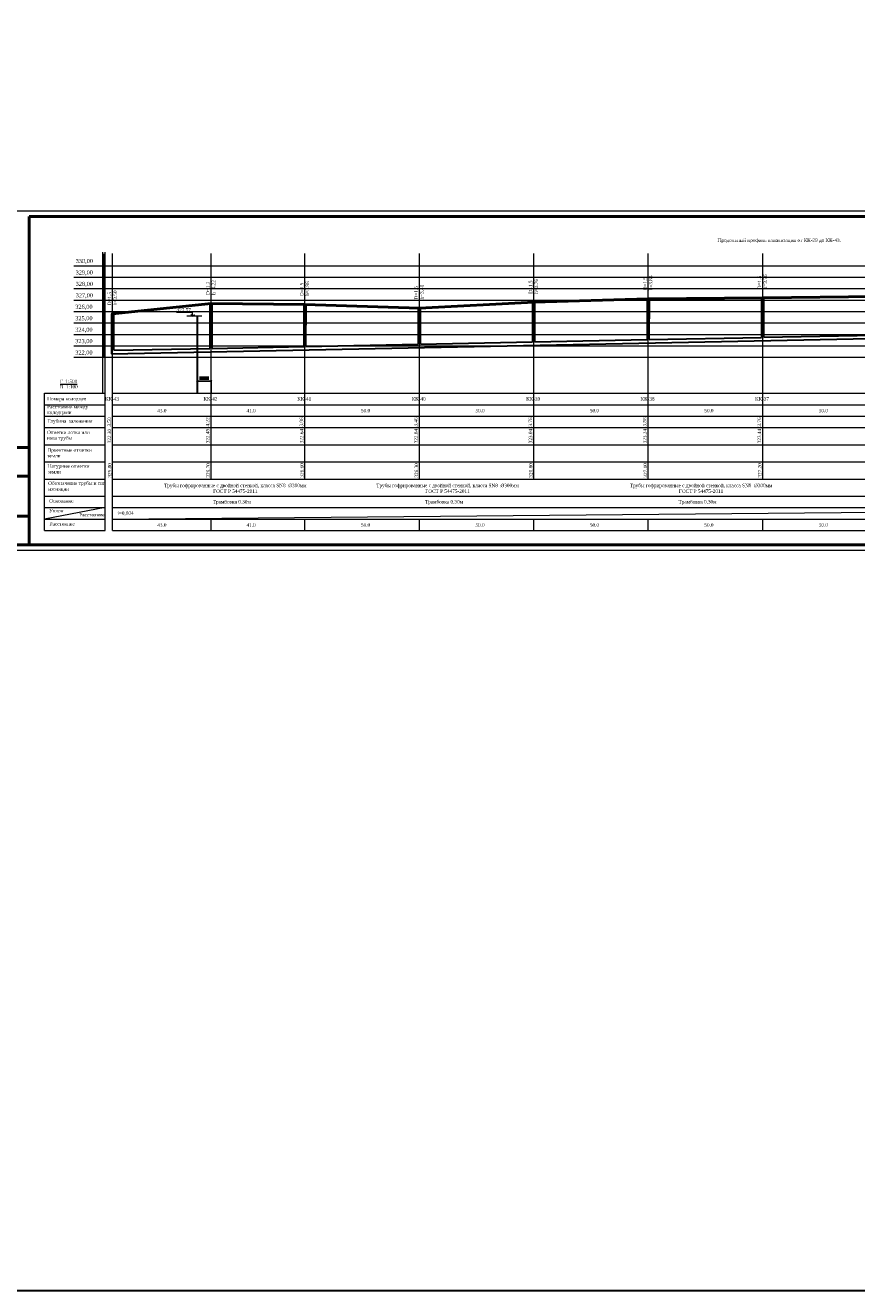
# Model space of a CAD drawing. Header units: metres. Extents: x 703769 to 722343, y 4313031 to 4317457.
# Tile 392 of 409: x 712527 to 713254, y 4313031 to 4314138. Entities that reach past the tile are written whole.
import ezdxf
from ezdxf.enums import TextEntityAlignment as Align

# ---------------------------------------------------------------- set-up
doc = ezdxf.new("R2010")
doc.units = ezdxf.units.M
doc.header["$LTSCALE"] = 0.5
doc.header["$PDMODE"] = 35
doc.header["$PDSIZE"] = 0.3
doc.layers.add('(019) Связь', color=3, linetype='ИК_КАБ_СВЯЗИ')
doc.layers.add('Layer6', color=28, linetype='Continuous')
doc.layers.add('_0', color=7, linetype='Continuous', lineweight=0)
doc.layers.add('КАНАЛИЗ ТЕКСТ', color=7, linetype='Continuous', lineweight=40)
doc.styles.get("Standard").update_dxf_attribs({"font": 'times.ttf'})
doc.styles.add('text Times 1-1', font='times.ttf', dxfattribs={"height": 3.3})
doc.styles.add('Times New Roman', font='times.ttf')
doc.linetypes.add('ИК_КАБ_СВЯЗИ', pattern='A,4,["o",Standard,S=0.5,R=0,X=0,Y=-0.125],4,-2', length=10)
doc.dimstyles.new('300', dxfattribs={"dimtxt": 2, "dimasz": 1.5, "dimexe": 0, "dimexo": 0, "dimgap": 1, "dimtad": 1, "dimzin": 0, "dimdsep": 46, "dimtxsty": 'Standard', "dimblk": 'OBLIQUE', "dimcen": 0, "dimclrd": 1, "dimclre": 1, "dimclrt": 1, "dimadec": 1, "dimazin": 0, "dimtfac": 1, "dimtofl": 0, "dimtmove": 0, "dimatfit": 3, "dimfxl": 3, "dimtfill": 2, "dimtfillclr": 7, "dimtolj": 1, "dimtzin": 0, "dimlwd": 25, "dimlwe": -1, "dimarcsym": 0})

# ---------------------------------------------------------------- blocks, each defined once
blk = doc.blocks.new('*U287')
at = {"lineweight": 9}
for p, q in [((-20, 292), (1451, 292)), ((1451, -5), (-20, -5))]:
    blk.add_line(p, q, dxfattribs=at)
at = {"lineweight": 50}
for p, q in [((0, 0), (0, 287)), ((0, 287), (1446, 287)), ((0, 85), (-12, 85)), ((0, 60), (-12, 60)), ((0, 25), (-12, 25)), ((0, 0), (-12, 0)), ((1446, 0), (0, 0))]:
    blk.add_line(p, q, dxfattribs=at)
blk = doc.blocks.new('_Oblique')
at = {"color": 0, "linetype": 'ByBlock', "lineweight": -2}
blk.add_line((-0.5, -0.5), (0.5, 0.5), dxfattribs=at)
blk = doc.blocks.new('*D578')
at = {"color": 1, "transparency": 16777216}
for p, q in [((712677.5, 4313815.9), (712677.5, 4313826.5)), ((712689.5, 4313815.9), (712689.5, 4313826.5))]:
    blk.add_line(p, q, dxfattribs=at)
at = {"color": 1, "lineweight": 25, "transparency": 16777216}
blk.add_line((712677.5, 4313826.5), (712689.5, 4313826.5), dxfattribs=at)
at = {"layer": 'Defpoints', "color": 0, "lineweight": 40, "transparency": 16777216}
for p in [(712689.5, 4313826.5), (712677.5, 4313815.9), (712689.5, 4313815.9)]:
    blk.add_point(p, dxfattribs=at)
at = {"color": 1, "lineweight": 25, "transparency": 16777216, "xscale": 1.5, "yscale": 1.5, "zscale": 1.5}
for p, rotation in [((712677.5, 4313826.5), 179.9958767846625), ((712689.5, 4313826.5), 359.9958767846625)]:
    blk.add_blockref('_Oblique', p, dxfattribs=dict(at, rotation=rotation))
at = {"color": 1, "lineweight": 40, "transparency": 16777216, "insert": (712683.5, 4313829), "char_height": 2, "attachment_point": 5, "rotation": 359.9959, "bg_fill": 1, "box_fill_scale": 1.1, "bg_fill_color": 7, "bg_fill_true_color": 16777215, "bg_fill_transparency": 0}
blk.add_mtext('\\A1;{\\H1.5x;5.65}', dxfattribs=at)

msp = doc.modelspace()

# ---------------------------------------------------------------- linework, layer by layer
at = {"layer": '(019) Связь', "lineweight": 30, "ltscale": 3}
msp.add_line((712677.548, 4313815.882), (712677.551, 4313883.125), dxfattribs=at)
at = {"color": 1, "linetype": 'Continuous', "lineweight": 0}
for p, q in [((712569.769, 4313927.381), (713755.613, 4313927.381)), ((712569.769, 4313917.381), (713755.613, 4313917.381)), ((712569.769, 4313907.381), (713755.613, 4313907.381)), ((712569.768, 4313897.381), (713755.613, 4313897.381)), ((712569.768, 4313887.381), (713755.613, 4313887.381)), ((712569.768, 4313877.381), (713755.613, 4313877.381)), ((712569.767, 4313867.381), (713755.613, 4313867.381)), ((712569.767, 4313857.381), (713755.613, 4313857.381)), ((712569.767, 4313847.381), (713755.613, 4313847.381))]:
    msp.add_line(p, q, dxfattribs=at)
at = {"color": 7, "lineweight": 30}
for p, q in [((712688.551, 4313894.373), (712688.483, 4313855.08)), ((712690.483, 4313855.12), (712690.551, 4313894.381)), ((712770.551, 4313893.373), (712770.483, 4313856.72)), ((712772.483, 4313856.76), (712772.551, 4313893.381)), ((712870.551, 4313890.373), (712870.483, 4313858.72)), ((712872.483, 4313858.76), (712872.551, 4313890.381)), ((712970.551, 4313895.373), (712970.483, 4313860.72)), ((712972.483, 4313860.76), (712972.551, 4313895.381)), ((713070.551, 4313898.373), (713070.483, 4313862.72)), ((713072.483, 4313862.76), (713072.551, 4313898.381)), ((713170.551, 4313899.373), (713170.483, 4313864.72)), ((713172.483, 4313864.76), (713172.551, 4313899.381)), ((712602.551, 4313885.373), (712602.477, 4313850.359)), ((712604.483, 4313853.4), (712604.551, 4313885.381)), ((712602.477, 4313850.359), (713718.535, 4313872.68)), ((712690.483, 4313855.12), (712770.483, 4313856.72)), ((712772.483, 4313856.76), (712870.483, 4313858.72)), ((712872.483, 4313858.76), (712970.483, 4313860.72)), ((712972.483, 4313860.76), (713070.483, 4313862.72)), ((713072.483, 4313862.76), (713170.483, 4313864.72)), ((713172.483, 4313864.76), (713270.483, 4313866.72)), ((712604.483, 4313853.4), (712688.483, 4313855.08))]:
    msp.add_line(p, q, dxfattribs=at)
at = {"color": 5, "lineweight": 30}
msp.add_lwpolyline([(722343.195, 4313031.167), (703769.019, 4313031.167), (703769.019, 4317456.838), (722343.195, 4317456.838)], close=True, dxfattribs=at)
at = {"color": 1, "lineweight": 50}
msp.add_lwpolyline([(712603.551, 4313885.381), (712689.551, 4313894.381), (712771.551, 4313893.381), (712871.551, 4313890.381), (712971.551, 4313895.381), (713071.551, 4313898.381), (713171.551, 4313899.381), (713271.551, 4313900.381), (713291.551, 4313900.581), (713355.551, 4313887.381), (713455.551, 4313887.377), (713555.551, 4313900.381), (713583.551, 4313895.381), (713661.551, 4313893.381), (713717.551, 4313888.381)], dxfattribs=at)
at = {"layer": 'Layer6', "color": 7, "lineweight": 30}
for p, q in [((712690.954, 4313894.381), (712688.147, 4313894.381)), ((712772.955, 4313893.381), (712770.147, 4313893.381)), ((712872.955, 4313890.381), (712870.147, 4313890.381)), ((712972.955, 4313895.381), (712970.148, 4313895.381)), ((713072.955, 4313898.381), (713070.148, 4313898.381)), ((713172.955, 4313899.381), (713170.148, 4313899.381)), ((712604.954, 4313885.381), (712602.147, 4313885.381))]:
    msp.add_line(p, q, dxfattribs=at)
at = {"layer": 'КАНАЛИЗ ТЕКСТ', "lineweight": 0}
for p, q in [((712595.034, 4313815.882), (712595.034, 4313939.273)), ((712595.034, 4313937.39), (712597.034, 4313937.39)), ((712595.034, 4313936.39), (712597.034, 4313936.39)), ((712595.034, 4313935.39), (712597.034, 4313935.39)), ((712595.034, 4313934.39), (712597.034, 4313934.39)), ((712597.034, 4313815.882), (712597.034, 4313939.273)), ((712603.544, 4313695.869), (712603.553, 4313938.127)), ((712689.546, 4313740.869), (712689.553, 4313938.124)), ((712771.546, 4313740.869), (712771.553, 4313938.121)), ((712871.546, 4313740.869), (712871.553, 4313938.118)), ((712971.546, 4313740.869), (712971.553, 4313938.118)), ((713071.546, 4313740.869), (713071.553, 4313938.118)), ((713171.546, 4313740.869), (713171.553, 4313938.118)), ((712595.034, 4313933.39), (712597.034, 4313933.39)), ((712595.034, 4313932.39), (712597.034, 4313932.39)), ((712595.034, 4313931.39), (712597.034, 4313931.39)), ((712595.034, 4313930.39), (712597.034, 4313930.39)), ((712595.034, 4313929.39), (712597.034, 4313929.39)), ((712595.034, 4313928.39), (712597.034, 4313928.39)), ((712595.034, 4313927.39), (712597.034, 4313927.39)), ((712595.034, 4313927.39), (712597.034, 4313927.39)), ((712595.034, 4313926.39), (712597.034, 4313926.39)), ((712595.034, 4313925.39), (712597.034, 4313925.39)), ((712595.034, 4313924.39), (712597.034, 4313924.39)), ((712595.034, 4313923.39), (712597.034, 4313923.39)), ((712595.034, 4313922.39), (712597.034, 4313922.39)), ((712595.034, 4313921.39), (712597.034, 4313921.39)), ((712595.034, 4313920.39), (712597.034, 4313920.39)), ((712595.034, 4313919.39), (712597.034, 4313919.39)), ((712595.034, 4313918.39), (712597.034, 4313918.39)), ((712595.034, 4313917.39), (712597.034, 4313917.39)), ((712595.034, 4313916.39), (712597.034, 4313916.39)), ((712595.034, 4313915.39), (712597.034, 4313915.39)), ((712595.034, 4313914.39), (712597.034, 4313914.39)), ((712595.034, 4313913.39), (712597.034, 4313913.39)), ((712595.034, 4313912.39), (712597.034, 4313912.39)), ((712595.034, 4313911.39), (712597.034, 4313911.39)), ((712595.034, 4313910.39), (712597.034, 4313910.39)), ((712595.034, 4313909.39), (712597.034, 4313909.39)), ((712595.034, 4313908.39), (712597.034, 4313908.39)), ((712595.034, 4313907.39), (712597.034, 4313907.39)), ((712595.034, 4313906.39), (712597.034, 4313906.39)), ((712595.034, 4313905.39), (712597.034, 4313905.39)), ((712595.034, 4313904.39), (712597.034, 4313904.39)), ((712595.034, 4313903.39), (712597.034, 4313903.39)), ((712595.034, 4313902.39), (712597.034, 4313902.39)), ((712595.034, 4313901.39), (712597.034, 4313901.39)), ((712595.034, 4313900.39), (712597.034, 4313900.39)), ((712595.034, 4313899.39), (712597.034, 4313899.39)), ((712595.034, 4313898.39), (712597.034, 4313898.39)), ((712595.034, 4313897.39), (712597.034, 4313897.39)), ((712595.034, 4313896.39), (712597.034, 4313896.39)), ((712595.034, 4313895.39), (712597.034, 4313895.39)), ((712595.034, 4313894.39), (712597.034, 4313894.39)), ((712595.034, 4313893.39), (712597.034, 4313893.39)), ((712595.034, 4313892.39), (712597.034, 4313892.39)), ((712595.034, 4313891.39), (712597.034, 4313891.39)), ((712595.034, 4313890.39), (712597.034, 4313890.39)), ((712595.034, 4313889.39), (712597.034, 4313889.39)), ((712595.034, 4313888.39), (712597.034, 4313888.39)), ((712595.034, 4313887.39), (712597.034, 4313887.39)), ((712595.034, 4313886.39), (712597.034, 4313886.39)), ((712595.034, 4313885.39), (712597.034, 4313885.39)), ((712595.034, 4313884.39), (712597.034, 4313884.39)), ((712595.034, 4313883.39), (712597.034, 4313883.39)), ((712595.034, 4313882.39), (712597.034, 4313882.39)), ((712595.034, 4313881.39), (712597.034, 4313881.39)), ((712595.034, 4313880.39), (712597.034, 4313880.39)), ((712595.034, 4313879.39), (712597.034, 4313879.39)), ((712595.034, 4313878.39), (712597.034, 4313878.39)), ((712595.034, 4313877.39), (712597.034, 4313877.39)), ((712595.034, 4313876.39), (712597.034, 4313876.39)), ((712595.034, 4313875.39), (712597.034, 4313875.39)), ((712595.034, 4313874.39), (712597.034, 4313874.39)), ((712595.034, 4313873.39), (712597.034, 4313873.39)), ((712595.034, 4313872.39), (712597.034, 4313872.39)), ((712595.034, 4313871.39), (712597.034, 4313871.39)), ((712595.034, 4313870.39), (712597.034, 4313870.39)), ((712595.034, 4313869.39), (712597.034, 4313869.39)), ((712595.034, 4313868.39), (712597.034, 4313868.39)), ((712595.034, 4313867.39), (712597.034, 4313867.39)), ((712595.034, 4313866.39), (712597.034, 4313866.39)), ((712595.034, 4313865.39), (712597.034, 4313865.39)), ((712595.034, 4313864.39), (712597.034, 4313864.39)), ((712595.034, 4313863.39), (712597.034, 4313863.39)), ((712595.034, 4313862.39), (712597.034, 4313862.39)), ((712595.034, 4313861.39), (712597.034, 4313861.39)), ((712595.034, 4313860.39), (712597.034, 4313860.39)), ((712595.034, 4313859.39), (712597.034, 4313859.39)), ((712595.034, 4313858.39), (712597.034, 4313858.39)), ((712595.034, 4313857.4), (712597.034, 4313857.4)), ((712595.034, 4313857.39), (712597.034, 4313857.39)), ((712595.034, 4313856.4), (712597.034, 4313856.4)), ((712595.034, 4313855.4), (712597.034, 4313855.4)), ((712595.034, 4313854.4), (712597.034, 4313854.4)), ((712595.034, 4313853.4), (712597.034, 4313853.4)), ((712595.034, 4313852.4), (712597.034, 4313852.4)), ((712595.034, 4313851.4), (712597.034, 4313851.4)), ((712595.034, 4313850.4), (712597.034, 4313850.4)), ((712595.034, 4313849.4), (712597.034, 4313849.4)), ((712595.034, 4313848.4), (712597.034, 4313848.4)), ((712595.034, 4313847.4), (712597.034, 4313847.4)), ((712557.589, 4313823.768), (712572.496, 4313823.768)), ((712543.997, 4313815.882), (712597.034, 4313815.882)), ((712543.997, 4313695.882), (712543.997, 4313815.882)), ((712597.034, 4313695.882), (712597.034, 4313815.882)), ((712603.548, 4313815.882), (713717.548, 4313815.882)), ((712543.997, 4313805.882), (712597.034, 4313805.882)), ((712603.548, 4313805.869), (713717.548, 4313805.869)), ((712543.997, 4313795.882), (712597.034, 4313795.882)), ((712603.548, 4313795.869), (713717.547, 4313795.869)), ((712543.997, 4313785.882), (712597.034, 4313785.882)), ((712603.547, 4313785.869), (713717.547, 4313785.869)), ((712543.997, 4313770.882), (712597.034, 4313770.882)), ((712603.547, 4313770.869), (713717.546, 4313770.869)), ((712543.997, 4313755.882), (712597.034, 4313755.882)), ((712603.546, 4313755.869), (713717.546, 4313755.869)), ((712543.997, 4313740.882), (712597.034, 4313740.882)), ((712603.546, 4313740.869), (713717.545, 4313740.869)), ((712543.997, 4313725.882), (712597.034, 4313725.882)), ((712603.545, 4313725.869), (713717.545, 4313725.869)), ((712543.997, 4313715.882), (712597.034, 4313715.882)), ((712597.034, 4313715.882), (712544.002, 4313705.882)), ((712603.545, 4313715.869), (713717.545, 4313715.869)), ((712543.997, 4313705.882), (712597.034, 4313705.882)), ((712603.544, 4313705.869), (713717.544, 4313705.869)), ((712689.544, 4313695.895), (712689.544, 4313705.869)), ((712771.544, 4313695.892), (712771.544, 4313705.869)), ((712871.544, 4313695.889), (712871.544, 4313705.869)), ((712971.544, 4313695.889), (712971.544, 4313705.869)), ((713071.544, 4313695.889), (713071.544, 4313705.869)), ((713171.544, 4313695.889), (713171.544, 4313705.869)), ((712543.997, 4313695.882), (712597.034, 4313695.882)), ((712603.544, 4313695.869), (713717.544, 4313695.869))]:
    msp.add_line(p, q, dxfattribs=at)
for points in [[(712673.436, 4313883.125), (712673.436, 4313886.605), (712659.278, 4313886.606)], [(712681.498, 4313883.125), (712668.236, 4313883.125)], [(712673.436, 4313883.125), (712671.781, 4313884.78)], [(712673.436, 4313883.125), (712675.091, 4313884.78)]]:
    msp.add_lwpolyline(points, dxfattribs=at)
at = {"layer": 'КАНАЛИЗ ТЕКСТ', "lineweight": 0, "flags": 128}
msp.add_lwpolyline([(712603.544, 4313705.869), (713717.545, 4313715.869)], dxfattribs=at)

# ---------------------------------------------------------------- block references
at = {"layer": '_0', "color": 7, "lineweight": 30, "ltscale": 500}
msp.add_blockref('*U287', (712530.487, 4313683.456), dxfattribs=at)

# ---------------------------------------------------------------- texts
at = {"style": 'text Times 1-1'}
for s, p in [('3.50', (712600.512, 4313790.784)), ('4.22', (712686.512, 4313790.781)), ('3.96', (712768.512, 4313790.784)), ('3.46', (712868.512, 4313790.784)), ('3.76', (712968.512, 4313790.78)), ('3.86', (713068.512, 4313790.784)), ('3.76', (713168.512, 4313790.78)), ('322.30', (712600.657, 4313778.373)), ('322.48', (712686.657, 4313778.373)), ('322.64', (712768.657, 4313778.373)), ('322.84', (712868.657, 4313778.373)), ('323.04', (712968.657, 4313778.369)), ('323.24', (713068.657, 4313778.373)), ('323.44', (713168.657, 4313778.369))]:
    msp.add_text(s, height=3, rotation=90, dxfattribs=at).set_placement(p, align=Align.MIDDLE_CENTER)
at = {"color": 1, "style": 'Times New Roman'}
for s, p in [('325.80', (712600.944, 4313748.421)), ('326.70', (712686.944, 4313748.421)), ('326.60', (712768.944, 4313748.428)), ('326.30', (712868.944, 4313748.425)), ('326.80', (712968.944, 4313748.421)), ('327.10', (713068.944, 4313748.421)), ('327.20', (713168.944, 4313748.421))]:
    msp.add_text(s, height=3, rotation=90, dxfattribs=at).set_placement(p, align=Align.MIDDLE_CENTER)
at = {"style": 'text Times 1-1'}
msp.add_text('i=0,004', height=3, dxfattribs=at).set_placement((712614.794, 4313711.058), align=Align.MIDDLE_CENTER)
at = {"linetype": 'Continuous', "lineweight": 20, "ltscale": 100, "insert": (713130.739, 4313951.187), "char_height": 3, "width": 158.97709, "attachment_point": 1, "style": 'Times New Roman'}
msp.add_mtext('\\pxi0.46573;Продольный профиль канализации от КК-29 до КК-43.', dxfattribs=at)
at = {"insert": (712665.644, 4313888.774), "char_height": 3, "attachment_point": 5, "rotation": 359.995877, "style": 'text Times 1-1'}
msp.add_mtext('325.57', dxfattribs=at)
at = {"char_height": 2.5, "attachment_point": 3, "style": 'Times New Roman'}
for s, insert in [('\\pxi-2.30744;{\\H1.2x;КК-43}', (712609.075, 4313812.462)), ('\\pxi-2.30744;{\\H1.2x;КК-42}', (712695.075, 4313812.465)), ('\\pxi-2.30744;{\\H1.2x;КК-41}', (712777.075, 4313812.462)), ('\\pxi-2.30744;{\\H1.2x;КК-40}', (712877.075, 4313812.459)), ('\\pxi-2.30744;{\\H1.2x;КК-39}', (712977.075, 4313812.459)), ('\\pxi-2.30744;{\\H1.2x;КК-38}', (713077.075, 4313812.459)), ('\\pxi-2.30744;{\\H1.2x;КК-37}', (713177.075, 4313812.459))]:
    msp.add_mtext(s, dxfattribs=dict(at, insert=insert))
at = {"char_height": 3, "width": 7.62409, "attachment_point": 5, "style": 'Times New Roman'}
for s, insert in [('43.0', (712646.556, 4313800.66)), ('41.0', (712724.517, 4313800.66)), ('50.0', (712824.551, 4313800.66)), ('50.0', (712924.551, 4313800.657)), ('50.0', (713024.551, 4313800.657)), ('50.0', (713124.551, 4313800.657)), ('50.0', (713224.551, 4313800.657)), ('43.0', (712646.556, 4313700.66)), ('41.0', (712724.517, 4313700.66)), ('50.0', (712824.551, 4313700.66)), ('50.0', (712924.551, 4313700.657)), ('50.0', (713024.551, 4313700.657)), ('50.0', (713124.551, 4313700.657)), ('50.0', (713224.551, 4313700.657))]:
    msp.add_mtext(s, dxfattribs=dict(at, insert=insert))
at = {"linetype": 'ByBlock', "lineweight": -2, "char_height": 3, "width": 124.55409, "attachment_point": 5}
for insert in [(712710.722, 4313732.724), (712896.144, 4313732.724), (713117.676, 4313732.724)]:
    msp.add_mtext('{\\fTimes New Roman|b0|i0|c204|p18;Трубы гофрированные с двойной стенкой, класса SN8  \\fTimes New Roman|b0|i0|c0|p18;%%C30\\fTimes New Roman|b0|i0|c204|p18;0мм  ГОСТ Р 54475-2011  }', dxfattribs=dict(at, insert=insert))
at = {"linetype": 'ByBlock', "lineweight": -2, "char_height": 3, "width": 351.2, "attachment_point": 5, "style": 'Times New Roman'}
for insert in [(712707.662, 4313720.457), (712893.084, 4313720.457), (713114.616, 4313720.457)]:
    msp.add_mtext('Трамбовка 0.30м', dxfattribs=dict(at, insert=insert))
at = {"layer": 'КАНАЛИЗ ТЕКСТ', "lineweight": 0, "char_height": 3, "width": 60, "attachment_point": 1, "style": 'Times New Roman'}
for s, insert in [('\\P{\\H1.2x;  330,00}', (712568.476, 4313938.273)), ('\\P{\\H1.2x;329,00}', (712571.203, 4313928.273)), ('\\P{\\H1.2x;  328,00}', (712568.476, 4313918.273)), ('\\P{\\H1.2x;  327,00}', (712568.476, 4313908.273)), ('\\P{\\H1.2x;  326,00}', (712568.129, 4313898.273)), ('\\P{\\H1.2x;  325,00}', (712568.128, 4313888.273)), ('\\P{\\H1.2x;  324,00}', (712568.129, 4313878.273)), ('\\P{\\H1.2x;  323,00}', (712568.129, 4313868.273)), ('\\P{\\H1.2x;  322,00}', (712568.128, 4313858.273))]:
    msp.add_mtext(s, dxfattribs=dict(at, insert=insert))
at = {"layer": 'КАНАЛИЗ ТЕКСТ', "char_height": 3, "width": 10.84212, "attachment_point": 7, "rotation": 90, "style": 'Times New Roman'}
for s, insert in [('D=1.5\\Ph=4.22', (712693.261, 4313901.843)), ('D=1.5\\Ph=3.96', (712775.262, 4313900.843)), ('D=1.5\\Ph=3.76', (712975.262, 4313902.843)), ('D=1.5\\Ph=3.86', (713075.262, 4313905.843)), ('D=1.5\\Ph=3.76', (713175.262, 4313906.843)), ('D=1.5\\Ph=3.50', (712607.261, 4313892.843)), ('D=1.5\\Ph=3.46', (712875.261, 4313897.843))]:
    msp.add_mtext(s, dxfattribs=dict(at, insert=insert))
at = {"layer": 'КАНАЛИЗ ТЕКСТ', "lineweight": 0}
for s, insert, char_height, width, attachment_point in [('\\P{\\H1.2x;  \\fTimes New Roman|b0|i0|c204|p18;Г  1:500}', (712554.989, 4313831.961), 2.5, 60, 1), ('\\P{\\H1.2x;  \\fTimes New Roman|b0|i0|c204|p18;В  1:100}', (712554.989, 4313827.256), 2.5, 60, 1), ('\\pt2.5;{\\fTimes New Roman|b0|i0|c204|p18;\\H1.2x;Расстояние между\\Pколодцами}', (712546.344, 4313801.141), 2.5, 39.09205, 4), ('{\\fTimes New Roman|b0|i0|c204|p18;\\H1.2x;Номера колодцев}', (712546.383, 4313810.622), 2.5, 60, 4), ('{\\fTimes New Roman|b0|i0|c204|p18;\\H1.2x;Глубина  заложения}', (712546.511, 4313793.009), 2.5, 60, 1), ('\\P{\\fTimes New Roman|b0|i0|c204|p18;\\H1.2x;Отметки лотка или \\Pниза трубы}', (712546.234, 4313787.339), 2.5, 60, 1), ('{\\fTimes New Roman|b0|i0|c204|p18;\\H1.2x;Проектные отметки \\Pземли}', (712546.535, 4313763.7), 2.5, 37.40712, 4), ('{\\fTimes New Roman|b0|i0|c204|p18;\\H1.2x;Натурные отметки\\Pземли}', (712546.725, 4313749.644), 2.5, 60, 4), ('{\\fTimes New Roman|b0|i0|c204|p18;\\H1.2x;Обозначение трубы и тип изоляции }', (712547.193, 4313734.301), 2.5, 60, 4), ('\\P  {\\fTimes New Roman|b0|i0|c204|p18;\\H1.2x;Уклон}', (712546.137, 4313718.816), 2.5, 60, 1), ('{\\fTimes New Roman|b0|i0|c204|p18;\\PОснование}', (712548.122, 4313728.233), 3, 60, 1), ('\\P{\\fTimes New Roman|b0|i0|c204|p18;\\H1.2x;Расстояние}', (712548.493, 4313707.296), 2.5, 60, 1), ('\\P{\\fTimes New Roman|b0|i0|c204|p18;\\H1.2x;Расстояние}', (712574.446, 4313715.284), 2.5, 60, 1)]:
    msp.add_mtext(s, dxfattribs=dict(at, insert=insert, char_height=char_height, width=width, attachment_point=attachment_point))

# ---------------------------------------------------------------- dimensions: what is measured, and where the dimension line sits
at = {"color": 1, "lineweight": 40}
dim = msp.add_aligned_dim(p1=(712677.548, 4313815.882), p2=(712689.548, 4313815.882), distance=10.62, text='{\\H1.5x;5.65}', dimstyle='300', dxfattribs=at)
dim.commit()
dim.dimension.update_dxf_attribs({"geometry": '*D578', "text_midpoint": (712683.549, 4313829.032)})

doc.saveas('drawing.dxf')
